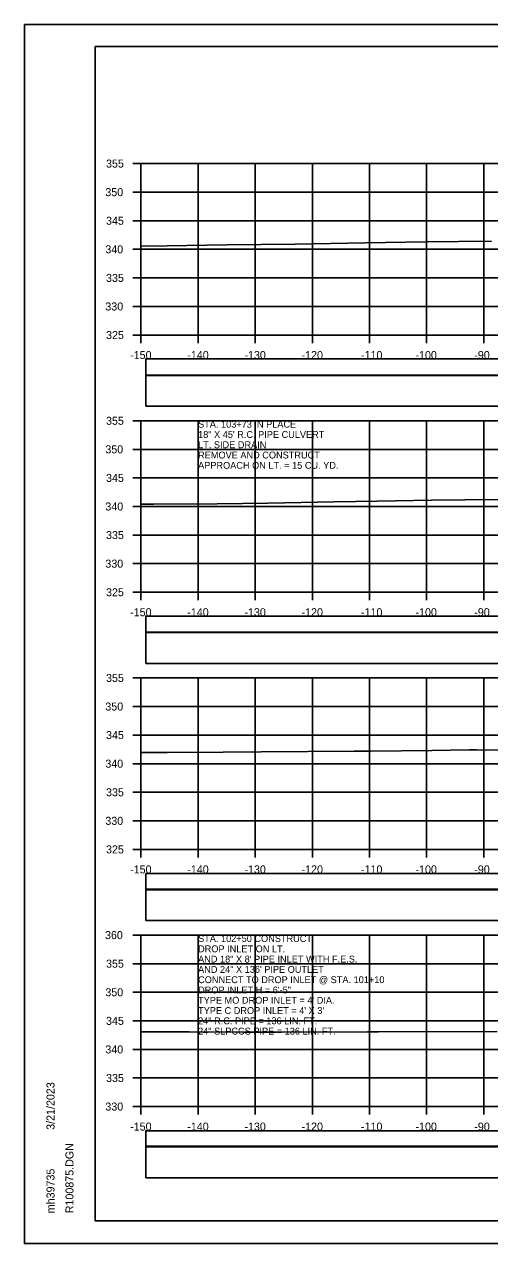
# Model space of a CAD drawing. Extents: x 1368122 to 1710785, y 373130 to 557566.
# Drawn here: x 1368518.5 to 1368599.9, y 373770.3 to 373983.7 of the extents above; entities that cross this region are included whole.
import ezdxf

# ---------------------------------------------------------------- set-up
doc = ezdxf.new("R2010")
doc.units = 0
for name, color, linetype in [('R_Alt Surface', 7, 'Continuous'), ('R_Axis', 7, 'Continuous'), ('R_Axis Annot', 7, 'Continuous'), ('R_Border', 7, 'Continuous'), ('R_Exist Surface', 7, 'Continuous'), ('R_Grid', 7, 'Continuous'), ('R_No Plot', 7, 'Continuous'), ('R_Water Annot', 7, 'Continuous')]:
    doc.layers.add(name, color=color, linetype=linetype)

msp = doc.modelspace()

# ---------------------------------------------------------------- linework, layer by layer
at = {"layer": 'R_Alt Surface'}
for points in [[(1368539.73, 373922.32), (1368838.03, 373922.32), (1368838.03, 373925.13), (1368539.73, 373925.13)], [(1368539.73, 373916.85), (1368838.03, 373916.85), (1368838.03, 373922.26), (1368539.73, 373922.26)], [(1368539.73, 373877.32), (1368838.03, 373877.32), (1368838.03, 373880.13), (1368539.73, 373880.13)], [(1368539.73, 373871.85), (1368838.03, 373871.85), (1368838.03, 373877.26), (1368539.73, 373877.26)], [(1368539.73, 373832.37), (1368838.03, 373832.37), (1368838.03, 373835.08), (1368539.73, 373835.08)], [(1368539.73, 373826.85), (1368838.03, 373826.85), (1368838.03, 373832.26), (1368539.73, 373832.26)], [(1368539.73, 373787.37), (1368838.03, 373787.37), (1368838.03, 373790.08), (1368539.73, 373790.08)], [(1368539.73, 373781.85), (1368838.03, 373781.85), (1368838.03, 373787.26), (1368539.73, 373787.26)]]:
    msp.add_lwpolyline(points, close=True, dxfattribs=at)
at = {"layer": 'R_Axis'}
for p, q in [((1368537.48, 373959.32), (1368538.88, 373959.32)), ((1368538.88, 373929.32), (1368538.88, 373959.32)), ((1368537.48, 373954.32), (1368538.88, 373954.32)), ((1368537.48, 373949.32), (1368538.88, 373949.32)), ((1368537.48, 373944.32), (1368538.88, 373944.32)), ((1368537.48, 373939.32), (1368538.88, 373939.32)), ((1368537.48, 373934.32), (1368538.88, 373934.32)), ((1368537.48, 373929.32), (1368538.88, 373929.32)), ((1368538.88, 373929.32), (1368838.88, 373929.32)), ((1368538.88, 373927.92), (1368538.88, 373929.32)), ((1368548.88, 373927.92), (1368548.88, 373929.32)), ((1368558.88, 373927.92), (1368558.88, 373929.32)), ((1368568.88, 373927.92), (1368568.88, 373929.32)), ((1368578.88, 373927.92), (1368578.88, 373929.32)), ((1368588.88, 373927.92), (1368588.88, 373929.32)), ((1368598.88, 373927.92), (1368598.88, 373929.32)), ((1368537.48, 373914.32), (1368538.88, 373914.32)), ((1368538.88, 373884.32), (1368538.88, 373914.32)), ((1368537.48, 373909.32), (1368538.88, 373909.32)), ((1368537.48, 373904.32), (1368538.88, 373904.32)), ((1368537.48, 373899.32), (1368538.88, 373899.32)), ((1368537.48, 373894.32), (1368538.88, 373894.32)), ((1368537.48, 373889.32), (1368538.88, 373889.32)), ((1368537.48, 373884.32), (1368538.88, 373884.32)), ((1368538.88, 373884.32), (1368838.88, 373884.32)), ((1368538.88, 373882.92), (1368538.88, 373884.32)), ((1368548.88, 373882.92), (1368548.88, 373884.32)), ((1368558.88, 373882.92), (1368558.88, 373884.32)), ((1368568.88, 373882.92), (1368568.88, 373884.32)), ((1368578.88, 373882.92), (1368578.88, 373884.32)), ((1368588.88, 373882.92), (1368588.88, 373884.32)), ((1368598.88, 373882.92), (1368598.88, 373884.32)), ((1368537.48, 373869.32), (1368538.88, 373869.32)), ((1368538.88, 373839.32), (1368538.88, 373869.32)), ((1368537.48, 373864.32), (1368538.88, 373864.32)), ((1368537.48, 373859.32), (1368538.88, 373859.32)), ((1368537.48, 373854.32), (1368538.88, 373854.32)), ((1368537.48, 373849.32), (1368538.88, 373849.32)), ((1368537.48, 373844.32), (1368538.88, 373844.32)), ((1368537.48, 373839.32), (1368538.88, 373839.32)), ((1368538.88, 373839.32), (1368838.88, 373839.32)), ((1368538.88, 373837.92), (1368538.88, 373839.32)), ((1368548.88, 373837.92), (1368548.88, 373839.32)), ((1368558.88, 373837.92), (1368558.88, 373839.32)), ((1368568.88, 373837.92), (1368568.88, 373839.32)), ((1368578.88, 373837.92), (1368578.88, 373839.32)), ((1368588.88, 373837.92), (1368588.88, 373839.32)), ((1368598.88, 373837.92), (1368598.88, 373839.32)), ((1368537.48, 373824.32), (1368538.88, 373824.32)), ((1368538.88, 373794.32), (1368538.88, 373824.32)), ((1368537.48, 373819.32), (1368538.88, 373819.32)), ((1368537.48, 373814.32), (1368538.88, 373814.32)), ((1368537.48, 373809.32), (1368538.88, 373809.32)), ((1368537.48, 373804.32), (1368538.88, 373804.32)), ((1368537.48, 373799.32), (1368538.88, 373799.32)), ((1368537.48, 373794.32), (1368538.88, 373794.32)), ((1368538.88, 373794.32), (1368838.88, 373794.32)), ((1368538.88, 373792.92), (1368538.88, 373794.32)), ((1368548.88, 373792.92), (1368548.88, 373794.32)), ((1368558.88, 373792.92), (1368558.88, 373794.32)), ((1368568.88, 373792.92), (1368568.88, 373794.32)), ((1368578.88, 373792.92), (1368578.88, 373794.32)), ((1368588.88, 373792.92), (1368588.88, 373794.32)), ((1368598.88, 373792.92), (1368598.88, 373794.32))]:
    msp.add_line(p, q, dxfattribs=at)
at = {"layer": 'R_Border'}
for p, q in [((1368530.88, 373979.78), (1368847.06, 373979.78)), ((1368530.88, 373774.32), (1368530.88, 373979.78)), ((1368530.88, 373774.32), (1368530.88, 373774.32)), ((1368847.06, 373774.32), (1368530.88, 373774.32))]:
    msp.add_line(p, q, dxfattribs=at)
at = {"layer": 'R_Exist Surface'}
for points in [[(1368538.88, 373944.88), (1368543.44, 373944.93), (1368553.9, 373945.09), (1368565.89, 373945.24), (1368578.17, 373945.46), (1368588.75, 373945.63), (1368600.23, 373945.77)], [(1368538.88, 373899.7), (1368541.05, 373899.73), (1368552.21, 373899.79), (1368561.07, 373899.93), (1368572.67, 373900.14), (1368580.24, 373900.24), (1368589.77, 373900.4), (1368595.59, 373900.46), (1368602.84, 373900.54)], [(1368538.88, 373856.27), (1368543.49, 373856.3), (1368553.29, 373856.35), (1368559.92, 373856.37), (1368576.17, 373856.48), (1368579.09, 373856.49), (1368589.8, 373856.64), (1368596.31, 373856.73), (1368597.65, 373856.72), (1368611.45, 373856.68)], [(1368538.88, 373807.37), (1368540.85, 373807.37), (1368547.29, 373807.39), (1368557.01, 373807.32), (1368561.85, 373807.33), (1368562.62, 373807.31), (1368578.52, 373807.4), (1368580.47, 373807.42), (1368601.24, 373807.47)]]:
    msp.add_lwpolyline(points, dxfattribs=at)
at = {"layer": 'R_Grid'}
for p, q in [((1368538.88, 373959.32), (1368838.88, 373959.32)), ((1368538.88, 373929.32), (1368538.88, 373959.32)), ((1368548.88, 373929.32), (1368548.88, 373959.32)), ((1368558.88, 373929.32), (1368558.88, 373959.32)), ((1368568.88, 373929.32), (1368568.88, 373959.32)), ((1368578.88, 373929.32), (1368578.88, 373959.32)), ((1368588.88, 373929.32), (1368588.88, 373959.32)), ((1368598.88, 373929.32), (1368598.88, 373959.32)), ((1368538.88, 373954.32), (1368838.88, 373954.32)), ((1368538.88, 373949.32), (1368838.88, 373949.32)), ((1368538.88, 373944.32), (1368838.88, 373944.32)), ((1368538.88, 373939.32), (1368838.88, 373939.32)), ((1368538.88, 373934.32), (1368838.88, 373934.32)), ((1368538.88, 373929.32), (1368838.88, 373929.32)), ((1368538.88, 373914.32), (1368838.88, 373914.32)), ((1368538.88, 373884.32), (1368538.88, 373914.32)), ((1368548.88, 373884.32), (1368548.88, 373914.32)), ((1368558.88, 373884.32), (1368558.88, 373914.32)), ((1368568.88, 373884.32), (1368568.88, 373914.32)), ((1368578.88, 373884.32), (1368578.88, 373914.32)), ((1368588.88, 373884.32), (1368588.88, 373914.32)), ((1368598.88, 373884.32), (1368598.88, 373914.32)), ((1368538.88, 373909.32), (1368838.88, 373909.32)), ((1368538.88, 373904.32), (1368838.88, 373904.32)), ((1368538.88, 373899.32), (1368838.88, 373899.32)), ((1368538.88, 373894.32), (1368838.88, 373894.32)), ((1368538.88, 373889.32), (1368838.88, 373889.32)), ((1368538.88, 373884.32), (1368838.88, 373884.32)), ((1368538.88, 373869.32), (1368838.88, 373869.32)), ((1368538.88, 373839.32), (1368538.88, 373869.32)), ((1368548.88, 373839.32), (1368548.88, 373869.32)), ((1368558.88, 373839.32), (1368558.88, 373869.32)), ((1368568.88, 373839.32), (1368568.88, 373869.32)), ((1368578.88, 373839.32), (1368578.88, 373869.32)), ((1368588.88, 373839.32), (1368588.88, 373869.32)), ((1368598.88, 373839.32), (1368598.88, 373869.32)), ((1368538.88, 373864.32), (1368838.88, 373864.32)), ((1368538.88, 373859.32), (1368838.88, 373859.32)), ((1368538.88, 373854.32), (1368838.88, 373854.32)), ((1368538.88, 373849.32), (1368838.88, 373849.32)), ((1368538.88, 373844.32), (1368838.88, 373844.32)), ((1368538.88, 373839.32), (1368838.88, 373839.32)), ((1368538.88, 373824.32), (1368838.88, 373824.32)), ((1368538.88, 373794.32), (1368538.88, 373824.32)), ((1368548.88, 373794.32), (1368548.88, 373824.32)), ((1368558.88, 373794.32), (1368558.88, 373824.32)), ((1368568.88, 373794.32), (1368568.88, 373824.32)), ((1368578.88, 373794.32), (1368578.88, 373824.32)), ((1368588.88, 373794.32), (1368588.88, 373824.32)), ((1368598.88, 373794.32), (1368598.88, 373824.32)), ((1368538.88, 373819.32), (1368838.88, 373819.32)), ((1368538.88, 373814.32), (1368838.88, 373814.32)), ((1368538.88, 373809.32), (1368838.88, 373809.32)), ((1368538.88, 373804.32), (1368838.88, 373804.32)), ((1368538.88, 373799.32), (1368838.88, 373799.32)), ((1368538.88, 373794.32), (1368838.88, 373794.32))]:
    msp.add_line(p, q, dxfattribs=at)
at = {"layer": 'R_No Plot'}
for p, q in [((1368518.48, 373983.68), (1368851.81, 373983.68)), ((1368518.48, 373770.34), (1368851.81, 373770.34))]:
    msp.add_line(p, q, dxfattribs=at)
for points in [[(1368518.47, 373983.68), (1368851.81, 373983.68), (1368851.81, 373770.34), (1368518.47, 373770.34)], [(1368764.8, 373979.78), (1368784.42, 373979.78), (1368784.42, 373969.9), (1368800.53, 373969.9), (1368823.73, 373969.9), (1368823.85, 373941.75), (1368847.06, 373941.75), (1368847.06, 373774.32), (1368530.88, 373774.32), (1368530.88, 373979.78)]]:
    msp.add_lwpolyline(points, close=True, dxfattribs=at)

# ---------------------------------------------------------------- texts
at = {"layer": 'R_Axis Annot'}
for s, p in [('355', (1368532.77, 373958.62)), ('350', (1368532.65, 373953.62)), ('345', (1368532.77, 373948.62)), ('340', (1368532.65, 373943.62)), ('335', (1368532.77, 373938.62)), ('330', (1368532.65, 373933.62)), ('325', (1368532.77, 373928.62)), ('-150', (1368536.99, 373925.12)), ('-140', (1368546.99, 373925.12)), ('-130', (1368556.99, 373925.12)), ('-120', (1368566.99, 373925.12)), ('-110', (1368577.39, 373925.12)), ('-100', (1368586.93, 373925.12)), ('-90', (1368597.22, 373925.12)), ('355', (1368532.77, 373913.62)), ('350', (1368532.65, 373908.62)), ('345', (1368532.77, 373903.62)), ('340', (1368532.65, 373898.62)), ('335', (1368532.77, 373893.62)), ('330', (1368532.65, 373888.62)), ('325', (1368532.77, 373883.62)), ('-150', (1368536.99, 373880.12)), ('-140', (1368546.99, 373880.12)), ('-130', (1368556.99, 373880.12)), ('-120', (1368566.99, 373880.12)), ('-110', (1368577.39, 373880.12)), ('-100', (1368586.93, 373880.12)), ('-90', (1368597.22, 373880.12)), ('355', (1368532.77, 373868.62)), ('350', (1368532.65, 373863.62)), ('345', (1368532.77, 373858.62)), ('340', (1368532.65, 373853.62)), ('335', (1368532.77, 373848.62)), ('330', (1368532.65, 373843.62)), ('325', (1368532.77, 373838.62)), ('-150', (1368536.99, 373835.12)), ('-140', (1368546.99, 373835.12)), ('-130', (1368556.99, 373835.12)), ('-120', (1368566.99, 373835.12)), ('-110', (1368577.39, 373835.12)), ('-100', (1368586.93, 373835.12)), ('-90', (1368597.22, 373835.12)), ('360', (1368532.59, 373823.62)), ('355', (1368532.77, 373818.62)), ('350', (1368532.65, 373813.62)), ('345', (1368532.77, 373808.62)), ('340', (1368532.65, 373803.62)), ('335', (1368532.77, 373798.62)), ('330', (1368532.65, 373793.62)), ('-150', (1368536.99, 373790.12)), ('-140', (1368546.99, 373790.12)), ('-130', (1368556.99, 373790.12)), ('-120', (1368566.99, 373790.12)), ('-110', (1368577.39, 373790.12)), ('-100', (1368586.93, 373790.12)), ('-90', (1368597.22, 373790.12))]:
    msp.add_text(s, height=1.4, dxfattribs=at).set_placement(p)
at = {"layer": 'R_Border'}
for s, p in [('3/21/2023', (1368523.75, 373790.25)), ('R100875.DGN', (1368527.07, 373775.65)), ('mh39735', (1368523.75, 373775.65))]:
    msp.add_text(s, height=1.4, rotation=90, dxfattribs=at).set_placement(p)
at = {"layer": 'R_Water Annot'}
for s, p in [('STA. 103+73 IN PLACE', (1368548.88, 373913.12)), ('18" X 45\' R.C. PIPE CULVERT', (1368548.88, 373911.32)), ('LT. SIDE DRAIN', (1368548.88, 373909.52)), ('REMOVE AND CONSTRUCT', (1368548.88, 373907.72)), ('APPROACH ON LT. = 15 CU. YD.', (1368548.88, 373905.92)), ('STA. 102+50 CONSTRUCT', (1368548.88, 373823.12)), ('DROP INLET ON LT.', (1368548.88, 373821.32)), ('AND 18" X 8\' PIPE INLET WITH F.E.S.', (1368548.88, 373819.52)), ('AND 24" X 136\' PIPE OUTLET', (1368548.88, 373817.72)), ('CONNECT TO DROP INLET @ STA. 101+10', (1368548.88, 373815.92)), ('DROP INLET H = 6\'-5"', (1368548.88, 373814.12)), ("TYPE MO DROP INLET = 4' DIA.", (1368548.88, 373812.32)), ("TYPE C DROP INLET = 4' X 3'", (1368548.88, 373810.52)), ('24" R.C. PIPE = 136 LIN. FT.', (1368548.88, 373808.72)), ('24" SLPCCS PIPE = 136 LIN. FT.', (1368548.88, 373806.92))]:
    msp.add_text(s, height=1.2, dxfattribs=at).set_placement(p)

doc.saveas('drawing.dxf')
